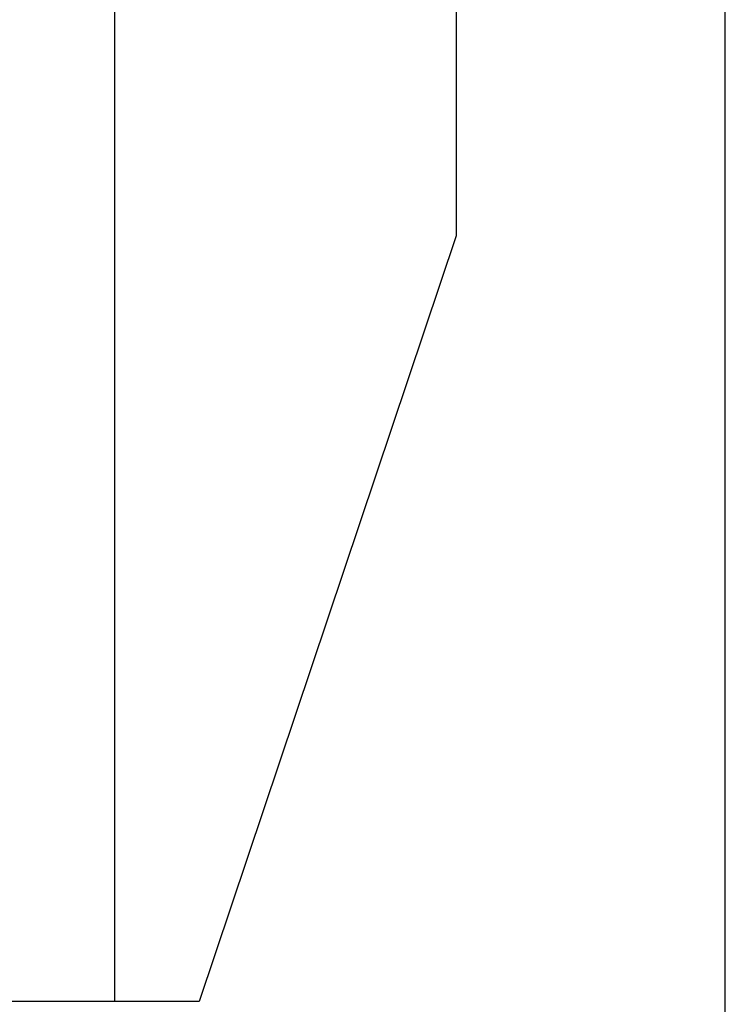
# Model space of a CAD drawing. Header units: metres. Extents: x 209747 to 209830, y 1182430 to 1182564.
# Tile 568 of 656: x 209752.041 to 209752.173, y 1182486.788 to 1182486.97. Entities that reach past the tile are written whole.
import ezdxf

# ---------------------------------------------------------------- set-up
doc = ezdxf.new("R2010")
doc.units = ezdxf.units.M
doc.header["$MEASUREMENT"] = 0
doc.linetypes.add('DGN Style 2', pattern=[15.036391, 9.021834, -6.014556])
doc.layers.get('0').update_dxf_attribs({"color": 254})

# ---------------------------------------------------------------- blocks, each defined once
blk = doc.blocks.new('ATTEMP_4')
at = {"color": 3, "linetype": 'Continuous'}
blk.add_line((-7.722, -1.1615), (-8.738, -1.1615), dxfattribs=at)
at = {"color": 254, "flags": 128}
blk.add_lwpolyline([(0, 1.275), (-13.6, 1.275), (-13.6, -1.275), (0, -1.275), (0, 1.275), (0, 1.275)], dxfattribs=at)
at = {"color": 254, "linetype": 'DGN Style 2', "flags": 128}
blk.add_lwpolyline([(-7.722, -1.01875), (-7.722, -1.17725), (-7.86424, -1.225), (-8.59576, -1.225), (-8.738, -1.17725), (-8.738, -1.01875), (-8.59576, -0.971), (-7.86424, -0.971)], close=True, dxfattribs=at)
blk = doc.blocks.new('ATTEMP_1')
at = {"color": 254, "rotation": 90}
blk.add_blockref('ATTEMP_4', (0, -3.535), dxfattribs=at)
blk = doc.blocks.new('ATTEMP')
at = {"color": 254}
blk.add_blockref('ATTEMP_1', (-10.48, 0), dxfattribs=at)

msp = doc.modelspace()

# ---------------------------------------------------------------- block references
at = {"color": 1, "linetype": 'DGN Style 2'}
msp.add_blockref('ATTEMP', (209761.37756, 1182499.06107), dxfattribs=at)

doc.saveas('drawing.dxf')
